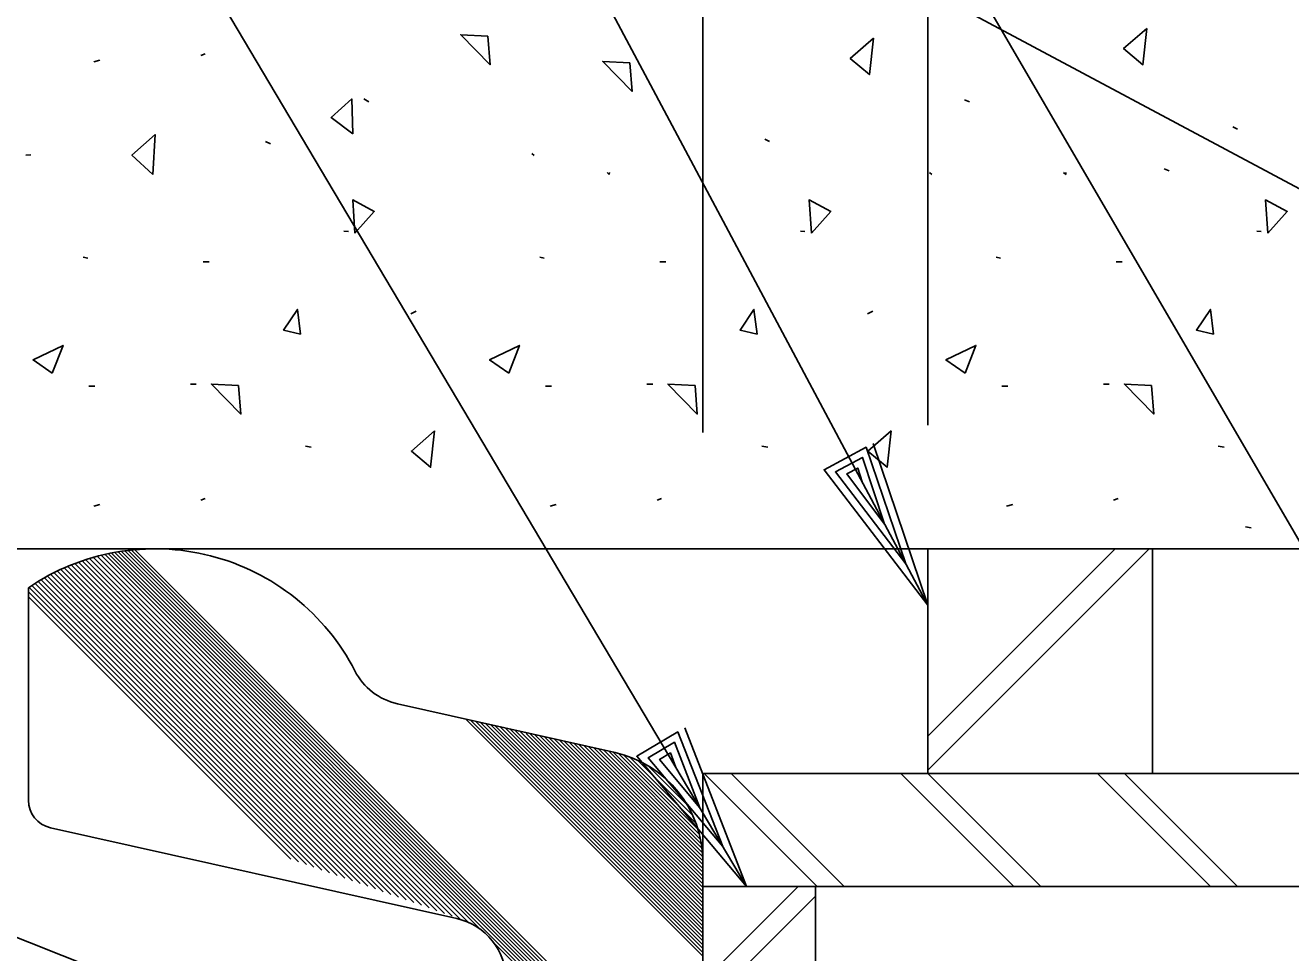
# Model space of a CAD drawing. Extents: x 22369.6 to 22389.4, y 22369.6 to 22386.
# Drawn here: x 22371.8859 to 22372.3549, y 22373.5863 to 22373.9301 of the extents above; entities that cross this region are included whole.
import ezdxf

# ---------------------------------------------------------------- set-up
doc = ezdxf.new("R2010")
doc.units = 0
for name, color, linetype in [('Level 1', 7, 'Continuous'), ('Level 10', 7, 'Continuous'), ('Level 2', 7, 'Continuous'), ('Level 44', 7, 'Continuous'), ('Level 50', 7, 'Continuous'), ('Level 7', 7, 'Continuous')]:
    doc.layers.add(name, color=color, linetype=linetype)

msp = doc.modelspace()

# ---------------------------------------------------------------- linework, layer by layer
at = {"layer": 'Level 1'}
for p, q in [((22372.137070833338, 22374.794956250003), (22372.137070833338, 22373.77918541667)), ((22372.22040416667, 22374.599529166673), (22372.22040416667, 22373.78185208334)), ((22371.917893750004, 22373.734487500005), (22372.137070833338, 22373.51531041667)), ((22371.919081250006, 22373.734716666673), (22372.137070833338, 22373.516727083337)), ((22371.920289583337, 22373.734925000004), (22372.137070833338, 22373.518143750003)), ((22371.921518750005, 22373.735112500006), (22372.137070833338, 22373.519560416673)), ((22371.922747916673, 22373.735300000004), (22372.137070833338, 22373.52097708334)), ((22371.923987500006, 22373.735456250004), (22372.137070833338, 22373.522372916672)), ((22371.925268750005, 22373.73559166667), (22372.137070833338, 22373.523789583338)), ((22371.926560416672, 22373.73571666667), (22372.137070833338, 22373.525206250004)), ((22372.289893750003, 22373.736050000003), (22372.22040416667, 22373.66656041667)), ((22372.302456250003, 22373.736050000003), (22372.22040416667, 22373.65399791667)), ((22371.902925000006, 22373.73006041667), (22372.027081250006, 22373.60590416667)), ((22371.904237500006, 22373.730581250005), (22372.029904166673, 22373.60491458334)), ((22371.905591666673, 22373.731081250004), (22372.03277916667, 22373.603893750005)), ((22371.90694583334, 22373.731560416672), (22372.035612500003, 22373.602893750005)), ((22371.90832083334, 22373.732018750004), (22372.03844583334, 22373.601893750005)), ((22371.909737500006, 22373.732456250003), (22372.041310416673, 22373.60088333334)), ((22371.91115416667, 22373.732872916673), (22372.044143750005, 22373.59988333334)), ((22371.912612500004, 22373.733268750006), (22372.04700833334, 22373.59887291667)), ((22371.91407083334, 22373.733643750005), (22372.04984166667, 22373.59787291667)), ((22371.915550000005, 22373.73399791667), (22372.05399791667, 22373.595550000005)), ((22371.91671666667, 22373.734247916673), (22372.137070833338, 22373.513893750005)), ((22371.89297708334, 22373.725279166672), (22372.004310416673, 22373.61394583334)), ((22371.89415416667, 22373.72593541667), (22372.007143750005, 22373.612945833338)), ((22371.89535208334, 22373.72657083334), (22372.009977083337, 22373.611945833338)), ((22371.896570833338, 22373.727206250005), (22372.01284166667, 22373.610935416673)), ((22371.897800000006, 22373.727810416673), (22372.015675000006, 22373.609935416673)), ((22371.899060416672, 22373.72840416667), (22372.01853958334, 22373.608925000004)), ((22371.900331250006, 22373.728966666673), (22372.02137291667, 22373.607925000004)), ((22371.90162291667, 22373.72952916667), (22372.02424791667, 22373.60690416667)), ((22371.887289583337, 22373.721758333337), (22371.990081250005, 22373.618966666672)), ((22371.88838333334, 22373.72249791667), (22371.992914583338, 22373.617966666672)), ((22371.889518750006, 22373.723216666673), (22371.99577916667, 22373.616956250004)), ((22371.890654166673, 22373.723914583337), (22371.998612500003, 22373.615956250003)), ((22371.891800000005, 22373.724602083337), (22372.00144583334, 22373.614956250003)), ((22371.887070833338, 22373.72012291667), (22371.987216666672, 22373.619977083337)), ((22371.887070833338, 22373.71828958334), (22371.98438333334, 22373.620977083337)), ((22372.137070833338, 22373.585039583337), (22372.049185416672, 22373.672925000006)), ((22372.137070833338, 22373.586435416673), (22372.050977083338, 22373.672518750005)), ((22372.137070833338, 22373.58785208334), (22372.052800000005, 22373.672112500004)), ((22372.137070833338, 22373.589268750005), (22372.054633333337, 22373.671706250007)), ((22372.137070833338, 22373.59068541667), (22372.056466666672, 22373.671289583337)), ((22372.137070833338, 22373.592102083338), (22372.05827916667, 22373.67088333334)), ((22372.137070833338, 22373.593518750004), (22372.06010208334, 22373.67047708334)), ((22372.137070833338, 22373.594914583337), (22372.061893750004, 22373.670081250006)), ((22372.137070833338, 22373.596331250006), (22372.063737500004, 22373.66966458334)), ((22372.137070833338, 22373.597747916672), (22372.06556041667, 22373.66925833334)), ((22372.137070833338, 22373.59916458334), (22372.06737291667, 22373.668852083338)), ((22372.137070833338, 22373.600581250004), (22372.06921666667, 22373.668435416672)), ((22372.137070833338, 22373.60199791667), (22372.071508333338, 22373.667550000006)), ((22372.137070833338, 22373.603414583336), (22372.07285208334, 22373.667622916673)), ((22372.137070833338, 22373.604831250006), (22372.074685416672, 22373.667216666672)), ((22372.137070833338, 22373.60622708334), (22372.076487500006, 22373.66681041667)), ((22372.137070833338, 22373.607643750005), (22372.078310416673, 22373.66640416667)), ((22372.137070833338, 22373.60906041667), (22372.080122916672, 22373.665997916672)), ((22372.137070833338, 22373.610477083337), (22372.08194583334, 22373.66559166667)), ((22372.08378958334, 22373.665175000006), (22372.137070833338, 22373.611893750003)), ((22372.085612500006, 22373.664768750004), (22372.137070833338, 22373.613310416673)), ((22372.08743541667, 22373.664362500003), (22372.137070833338, 22373.61472708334)), ((22372.089258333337, 22373.663956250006), (22372.137070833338, 22373.616143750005)), ((22372.091091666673, 22373.66353958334), (22372.137070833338, 22373.61756041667)), ((22372.09288333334, 22373.663143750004), (22372.13685208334, 22373.619175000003)), ((22372.094695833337, 22373.662737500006), (22372.137070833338, 22373.62037291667)), ((22372.096518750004, 22373.662331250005), (22372.13702916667, 22373.621831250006)), ((22372.09834166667, 22373.66191458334), (22372.136925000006, 22373.623352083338)), ((22372.10018541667, 22373.661508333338), (22372.136758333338, 22373.624935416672)), ((22372.10200833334, 22373.661102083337), (22372.13652916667, 22373.626581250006)), ((22372.10385208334, 22373.66068541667), (22372.136206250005, 22373.628320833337)), ((22372.10568541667, 22373.660258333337), (22372.13577916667, 22373.630164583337)), ((22372.107612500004, 22373.659716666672), (22372.135237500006, 22373.63209166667)), ((22372.10974791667, 22373.65899791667), (22372.134518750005, 22373.634227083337)), ((22372.11287291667, 22373.657706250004), (22372.133227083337, 22373.637352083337)), ((22372.11681041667, 22373.65562291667), (22372.131154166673, 22373.64127916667)), ((22372.179352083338, 22373.610841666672), (22372.13747708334, 22373.65271666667)), ((22372.18941458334, 22373.610841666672), (22372.147539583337, 22373.65271666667)), ((22372.252268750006, 22373.610841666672), (22372.210393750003, 22373.65271666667)), ((22372.26232083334, 22373.610841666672), (22372.22044583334, 22373.65271666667)), ((22372.33522708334, 22373.610841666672), (22372.29335208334, 22373.65271666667)), ((22372.136862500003, 22373.575393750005), (22372.17231041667, 22373.610841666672)), ((22372.136862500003, 22373.565341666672), (22372.178737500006, 22373.60721666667)), ((22372.06002916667, 22373.589518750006), (22372.137070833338, 22373.51247708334))]:
    msp.add_line(p, q, dxfattribs=at)
at = {"layer": 'Level 10'}
for p, q in [((22372.153268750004, 22373.610841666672), (22371.832862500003, 22374.150456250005)), ((22372.75741458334, 22373.655904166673), (22371.832862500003, 22374.150456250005)), ((22372.144414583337, 22373.62574791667), (22372.144414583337, 22373.62574791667)), ((22372.153268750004, 22373.610841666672), (22372.153268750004, 22373.610841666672))]:
    msp.add_line(p, q, dxfattribs=at)
msp.add_lwpolyline([(22372.130331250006, 22373.66971666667), (22372.153268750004, 22373.610841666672), (22372.11256041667, 22373.65916458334), (22372.12774791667, 22373.66818541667), (22372.144414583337, 22373.62574791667), (22372.11678958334, 22373.658570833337), (22372.12652916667, 22373.664362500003), (22372.135914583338, 22373.640081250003), (22372.121018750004, 22373.657977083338), (22372.125029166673, 22373.660362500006), (22372.12706041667, 22373.654977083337)], dxfattribs=at)
at = {"layer": 'Level 2'}
for p, q in [((22372.212247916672, 22373.730518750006), (22372.212247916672, 22373.730518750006)), ((22371.887070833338, 22373.721612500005), (22371.887070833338, 22373.642831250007)), ((22372.22040416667, 22373.71521666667), (22372.22040416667, 22373.71521666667)), ((22372.02381041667, 22373.67860208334), (22372.104508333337, 22373.66053958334)), ((22371.89521666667, 22373.63266458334), (22372.04584166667, 22373.59894583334)), ((22372.137070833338, 22373.361050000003), (22372.137070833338, 22373.61987291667)), ((22371.846143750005, 22373.606560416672), (22372.03875833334, 22373.53000833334))]:
    msp.add_line(p, q, dxfattribs=at)
for points in [[(22371.813966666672, 22374.53041458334), (22371.896945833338, 22374.53041458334), (22372.408352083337, 22373.65271666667)], [(22371.75235208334, 22374.340570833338), (22371.887175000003, 22374.340570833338), (22372.22040416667, 22373.71521666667)], [(22372.200206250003, 22373.77509166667), (22372.22040416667, 22373.71521666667), (22372.18196666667, 22373.76537291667), (22372.197560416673, 22373.773675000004), (22372.212247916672, 22373.730518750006), (22372.186164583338, 22373.764581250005), (22372.19616458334, 22373.76991458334), (22372.20441458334, 22373.74522708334), (22372.190362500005, 22373.763800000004), (22372.19447708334, 22373.765987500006), (22372.196268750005, 22373.760518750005)]]:
    msp.add_lwpolyline(points, dxfattribs=at)
for centre, radius, start, end in [((22371.933947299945, 22373.65271666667), 0.08333333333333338, 27.170527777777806, 124.2288666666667), ((22372.028936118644, 22373.701472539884), 0.023437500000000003, 207.17052777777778, 257.3835277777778), ((22372.095405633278, 22373.61987696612), 0.04166666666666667, 0, 77.38267222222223), ((22371.897488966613, 22373.642830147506), 0.01041666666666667, 180, 257.3820666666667), ((22372.040718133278, 22373.57607120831), 0.023437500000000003, 0, 77.38058055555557)]:
    msp.add_arc(centre, radius, start, end, dxfattribs=at)
at = {"layer": 'Level 44'}
msp.add_line((22372.325175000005, 22373.610841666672), (22372.283300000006, 22373.65271666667), dxfattribs=at)
at = {"layer": 'Level 50'}
for p, q in [((22371.913550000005, 22373.917268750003), (22371.91128958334, 22373.916643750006)), ((22371.913550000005, 22373.917268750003), (22371.91128958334, 22373.916643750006)), ((22371.913550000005, 22373.917268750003), (22371.91128958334, 22373.916643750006)), ((22371.95257083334, 22373.919529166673), (22371.950945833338, 22373.918904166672)), ((22371.95257083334, 22373.919529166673), (22371.950945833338, 22373.918904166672)), ((22371.95257083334, 22373.919529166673), (22371.950945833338, 22373.918904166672)), ((22372.013206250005, 22373.901768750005), (22372.011331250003, 22373.902904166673)), ((22372.013206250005, 22373.901768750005), (22372.011331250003, 22373.902904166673)), ((22372.013206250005, 22373.901768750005), (22372.011331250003, 22373.902904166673)), ((22372.23582083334, 22373.90172708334), (22372.234029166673, 22373.90256041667)), ((22372.335195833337, 22373.891675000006), (22372.33340416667, 22373.892508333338)), ((22371.976737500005, 22373.88619583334), (22371.97493541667, 22373.88702916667)), ((22371.976737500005, 22373.88619583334), (22371.97493541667, 22373.88702916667)), ((22371.976737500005, 22373.88619583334), (22371.97493541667, 22373.88702916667)), ((22372.161779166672, 22373.887112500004), (22372.159987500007, 22373.88794583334)), ((22371.887925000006, 22373.882175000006), (22371.886081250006, 22373.882008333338)), ((22371.887925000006, 22373.882175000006), (22371.886081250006, 22373.882008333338)), ((22371.887925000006, 22373.882175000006), (22371.886081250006, 22373.882008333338)), ((22372.309862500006, 22373.876143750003), (22372.30807083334, 22373.87697708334)), ((22372.005675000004, 22373.853664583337), (22372.003997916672, 22373.85378958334)), ((22372.005675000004, 22373.853664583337), (22372.003997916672, 22373.85378958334)), ((22372.005675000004, 22373.853664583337), (22372.003997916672, 22373.85378958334)), ((22372.17485208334, 22373.853664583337), (22372.173175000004, 22373.85378958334)), ((22372.17485208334, 22373.853664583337), (22372.173175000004, 22373.85378958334)), ((22372.17485208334, 22373.853664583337), (22372.173175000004, 22373.85378958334)), ((22372.344018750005, 22373.853664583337), (22372.34235208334, 22373.85378958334)), ((22372.344018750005, 22373.853664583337), (22372.34235208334, 22373.85378958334)), ((22372.344018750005, 22373.853664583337), (22372.34235208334, 22373.85378958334)), ((22371.90907083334, 22373.843862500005), (22371.907393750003, 22373.844154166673)), ((22371.90907083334, 22373.843862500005), (22371.907393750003, 22373.844154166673)), ((22371.90907083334, 22373.843862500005), (22371.907393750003, 22373.844154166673)), ((22371.95412291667, 22373.84243541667), (22371.951862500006, 22373.84243541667)), ((22371.95412291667, 22373.84243541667), (22371.951862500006, 22373.84243541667)), ((22371.95412291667, 22373.84243541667), (22371.951862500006, 22373.84243541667)), ((22372.078237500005, 22373.843862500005), (22372.07657083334, 22373.844154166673)), ((22372.078237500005, 22373.843862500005), (22372.07657083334, 22373.844154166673)), ((22372.123300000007, 22373.84243541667), (22372.121039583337, 22373.84243541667)), ((22372.123300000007, 22373.84243541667), (22372.121039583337, 22373.84243541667)), ((22372.123300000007, 22373.84243541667), (22372.121039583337, 22373.84243541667)), ((22372.247414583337, 22373.843862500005), (22372.245737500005, 22373.844154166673)), ((22372.247414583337, 22373.843862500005), (22372.245737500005, 22373.844154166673)), ((22372.247414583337, 22373.843862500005), (22372.245737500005, 22373.844154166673)), ((22372.292477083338, 22373.84243541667), (22372.29021666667, 22373.84243541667)), ((22372.292477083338, 22373.84243541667), (22372.29021666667, 22373.84243541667)), ((22372.292477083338, 22373.84243541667), (22372.29021666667, 22373.84243541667)), ((22372.03084166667, 22373.82413333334), (22372.028831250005, 22373.82313333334)), ((22372.03084166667, 22373.82413333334), (22372.028831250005, 22373.82313333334)), ((22372.03084166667, 22373.82413333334), (22372.028831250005, 22373.82313333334)), ((22372.200018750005, 22373.82413333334), (22372.198008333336, 22373.82313333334)), ((22372.200018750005, 22373.82413333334), (22372.198008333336, 22373.82313333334)), ((22372.200018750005, 22373.82413333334), (22372.198008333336, 22373.82313333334)), ((22371.91174791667, 22373.796331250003), (22371.909487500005, 22373.796331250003)), ((22371.91174791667, 22373.796331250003), (22371.909487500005, 22373.796331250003)), ((22371.91174791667, 22373.796331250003), (22371.909487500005, 22373.796331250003)), ((22371.949268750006, 22373.797133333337), (22371.94713333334, 22373.797133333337)), ((22371.949268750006, 22373.797133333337), (22371.94713333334, 22373.797133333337)), ((22371.949268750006, 22373.797133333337), (22371.94713333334, 22373.797133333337)), ((22372.080925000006, 22373.796331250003), (22372.07866458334, 22373.796331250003)), ((22372.080925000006, 22373.796331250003), (22372.07866458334, 22373.796331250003)), ((22372.080925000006, 22373.796331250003), (22372.07866458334, 22373.796331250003)), ((22372.118445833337, 22373.797133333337), (22372.11631041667, 22373.797133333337)), ((22372.118445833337, 22373.797133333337), (22372.11631041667, 22373.797133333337)), ((22372.118445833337, 22373.797133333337), (22372.11631041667, 22373.797133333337)), ((22372.250102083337, 22373.796331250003), (22372.247831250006, 22373.796331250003)), ((22372.250102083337, 22373.796331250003), (22372.247831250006, 22373.796331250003)), ((22372.250102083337, 22373.796331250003), (22372.247831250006, 22373.796331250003)), ((22372.287612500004, 22373.797133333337), (22372.285477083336, 22373.797133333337)), ((22372.287612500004, 22373.797133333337), (22372.285477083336, 22373.797133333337)), ((22372.287612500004, 22373.797133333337), (22372.285477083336, 22373.797133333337)), ((22371.991893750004, 22373.77371666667), (22371.98971666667, 22373.77410208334)), ((22371.991893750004, 22373.77371666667), (22371.98971666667, 22373.77410208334)), ((22371.991893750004, 22373.77371666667), (22371.98971666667, 22373.77410208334)), ((22372.16107083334, 22373.77371666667), (22372.158893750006, 22373.77410208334)), ((22372.16107083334, 22373.77371666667), (22372.158893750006, 22373.77410208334)), ((22372.16107083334, 22373.77371666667), (22372.158893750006, 22373.77410208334)), ((22372.33024791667, 22373.77371666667), (22372.328070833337, 22373.77410208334)), ((22372.33024791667, 22373.77371666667), (22372.328070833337, 22373.77410208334)), ((22372.33024791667, 22373.77371666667), (22372.328070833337, 22373.77410208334)), ((22371.95257083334, 22373.75474791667), (22371.950945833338, 22373.75412291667)), ((22371.95257083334, 22373.75474791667), (22371.950945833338, 22373.75412291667)), ((22371.95257083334, 22373.75474791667), (22371.950945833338, 22373.75412291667)), ((22372.12174791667, 22373.75474791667), (22372.120112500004, 22373.75412291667)), ((22372.12174791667, 22373.75474791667), (22372.120112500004, 22373.75412291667)), ((22372.12174791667, 22373.75474791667), (22372.120112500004, 22373.75412291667)), ((22372.290925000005, 22373.75474791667), (22372.28928958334, 22373.75412291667)), ((22372.290925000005, 22373.75474791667), (22372.28928958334, 22373.75412291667)), ((22372.290925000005, 22373.75474791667), (22372.28928958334, 22373.75412291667)), ((22371.913550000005, 22373.752487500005), (22371.91128958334, 22373.751862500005)), ((22371.913550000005, 22373.752487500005), (22371.91128958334, 22373.751862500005)), ((22371.913550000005, 22373.752487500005), (22371.91128958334, 22373.751862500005)), ((22372.08272708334, 22373.752487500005), (22372.08046666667, 22373.751862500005)), ((22372.08272708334, 22373.752487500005), (22372.08046666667, 22373.751862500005)), ((22372.08272708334, 22373.752487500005), (22372.08046666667, 22373.751862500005)), ((22372.251893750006, 22373.752487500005), (22372.249633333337, 22373.751862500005)), ((22372.251893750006, 22373.752487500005), (22372.249633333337, 22373.751862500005)), ((22372.251893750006, 22373.752487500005), (22372.249633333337, 22373.751862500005)), ((22372.340310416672, 22373.743831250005), (22372.33813333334, 22373.744216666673)), ((22372.22040416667, 22373.736050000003), (22372.303737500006, 22373.736050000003))]:
    msp.add_line(p, q, dxfattribs=at)
for points in [[(22372.057331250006, 22373.92609166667), (22372.047279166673, 22373.92663333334), (22372.058164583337, 22373.91549791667)], [(22372.301570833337, 22373.92899791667), (22372.292987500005, 22373.92149791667), (22372.300112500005, 22373.91550833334)], [(22372.200247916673, 22373.925341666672), (22372.191664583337, 22373.917841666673), (22372.198789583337, 22373.91185208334)], [(22372.10997708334, 22373.916216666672), (22372.099925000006, 22373.916758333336), (22372.11081041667, 22373.90562291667)], [(22372.007268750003, 22373.889925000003), (22371.99922708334, 22373.895997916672), (22372.006925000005, 22373.902820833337)], [(22372.007268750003, 22373.889925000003), (22371.99922708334, 22373.895997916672), (22372.006925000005, 22373.902820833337)], [(22372.007268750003, 22373.889925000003), (22371.99922708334, 22373.895997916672), (22372.006925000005, 22373.902820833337)], [(22371.93318541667, 22373.87481041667), (22371.925435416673, 22373.88196666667), (22371.93402916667, 22373.88963333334)], [(22371.93318541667, 22373.87481041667), (22371.925435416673, 22373.88196666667), (22371.93402916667, 22373.88963333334)], [(22371.93318541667, 22373.87481041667), (22371.925435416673, 22373.88196666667), (22371.93402916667, 22373.88963333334)], [(22372.00810208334, 22373.85307083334), (22372.015258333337, 22373.861112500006), (22372.007268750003, 22373.865383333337)], [(22372.00810208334, 22373.85307083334), (22372.015258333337, 22373.861112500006), (22372.007268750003, 22373.865383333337)], [(22372.00810208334, 22373.85307083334), (22372.015258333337, 22373.861112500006), (22372.007268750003, 22373.865383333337)], [(22372.17727916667, 22373.85307083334), (22372.18443541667, 22373.861112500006), (22372.17643541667, 22373.865383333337)], [(22372.17727916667, 22373.85307083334), (22372.18443541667, 22373.861112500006), (22372.17643541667, 22373.865383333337)], [(22372.17727916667, 22373.85307083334), (22372.18443541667, 22373.861112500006), (22372.17643541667, 22373.865383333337)], [(22372.346456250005, 22373.85307083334), (22372.353612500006, 22373.861112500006), (22372.345612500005, 22373.865383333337)], [(22372.346456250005, 22373.85307083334), (22372.353612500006, 22373.861112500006), (22372.345612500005, 22373.865383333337)], [(22372.346456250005, 22373.85307083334), (22372.353612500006, 22373.861112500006), (22372.345612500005, 22373.865383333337)], [(22371.987956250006, 22373.81563333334), (22371.986789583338, 22373.82481041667), (22371.981633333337, 22373.817143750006)], [(22371.987956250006, 22373.81563333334), (22371.986789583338, 22373.82481041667), (22371.981633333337, 22373.817143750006)], [(22371.987956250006, 22373.81563333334), (22371.986789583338, 22373.82481041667), (22371.981633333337, 22373.817143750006)], [(22372.157133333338, 22373.81563333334), (22372.155966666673, 22373.82481041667), (22372.15081041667, 22373.817143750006)], [(22372.157133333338, 22373.81563333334), (22372.155966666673, 22373.82481041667), (22372.15081041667, 22373.817143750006)], [(22372.326310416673, 22373.81563333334), (22372.32513333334, 22373.82481041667), (22372.319987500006, 22373.817143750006)], [(22372.326310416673, 22373.81563333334), (22372.32513333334, 22373.82481041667), (22372.319987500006, 22373.817143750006)], [(22372.326310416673, 22373.81563333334), (22372.32513333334, 22373.82481041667), (22372.319987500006, 22373.817143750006)], [(22371.89591458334, 22373.80122708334), (22371.899893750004, 22373.811487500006), (22371.888800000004, 22373.806091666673)], [(22371.89591458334, 22373.80122708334), (22371.899893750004, 22373.811487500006), (22371.888800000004, 22373.806091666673)], [(22371.89591458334, 22373.80122708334), (22371.899893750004, 22373.811487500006), (22371.888800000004, 22373.806091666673)], [(22372.06509166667, 22373.80122708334), (22372.06907083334, 22373.811487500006), (22372.05797708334, 22373.806091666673)], [(22372.06509166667, 22373.80122708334), (22372.06907083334, 22373.811487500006), (22372.05797708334, 22373.806091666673)], [(22372.06509166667, 22373.80122708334), (22372.06907083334, 22373.811487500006), (22372.05797708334, 22373.806091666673)], [(22372.234268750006, 22373.80122708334), (22372.23824791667, 22373.811487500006), (22372.22715416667, 22373.806091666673)], [(22372.234268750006, 22373.80122708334), (22372.23824791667, 22373.811487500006), (22372.22715416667, 22373.806091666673)], [(22372.234268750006, 22373.80122708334), (22372.23824791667, 22373.811487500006), (22372.22715416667, 22373.806091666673)], [(22371.96496666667, 22373.796581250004), (22371.954925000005, 22373.797133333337), (22371.96581041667, 22373.785987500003)], [(22371.96496666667, 22373.796581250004), (22371.954925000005, 22373.797133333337), (22371.96581041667, 22373.785987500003)], [(22371.96496666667, 22373.796581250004), (22371.954925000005, 22373.797133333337), (22371.96581041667, 22373.785987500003)], [(22372.134143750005, 22373.796581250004), (22372.124091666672, 22373.797133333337), (22372.134987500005, 22373.785987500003)], [(22372.134143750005, 22373.796581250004), (22372.124091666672, 22373.797133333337), (22372.134987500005, 22373.785987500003)], [(22372.30332083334, 22373.796581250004), (22372.293268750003, 22373.797133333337), (22372.30415416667, 22373.785987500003)], [(22372.30332083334, 22373.796581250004), (22372.293268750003, 22373.797133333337), (22372.30415416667, 22373.785987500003)], [(22372.30332083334, 22373.796581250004), (22372.293268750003, 22373.797133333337), (22372.30415416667, 22373.785987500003)], [(22372.037622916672, 22373.779747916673), (22372.02903958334, 22373.772258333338), (22372.03615416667, 22373.766268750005)], [(22372.037622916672, 22373.779747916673), (22372.02903958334, 22373.772258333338), (22372.03615416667, 22373.766268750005)], [(22372.037622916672, 22373.779747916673), (22372.02903958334, 22373.772258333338), (22372.03615416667, 22373.766268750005)], [(22372.206800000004, 22373.779747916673), (22372.19821666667, 22373.772258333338), (22372.205331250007, 22373.766268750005)]]:
    msp.add_lwpolyline(points, close=True, dxfattribs=at)
for points in [[(22372.074487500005, 22373.881862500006), (22372.07368541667, 22373.882612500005)], [(22372.102362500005, 22373.87481041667), (22372.10156041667, 22373.875560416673)], [(22372.102362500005, 22373.87481041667), (22372.10156041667, 22373.875560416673)], [(22372.102362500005, 22373.87481041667), (22372.10156041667, 22373.875560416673)], [(22372.10240416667, 22373.875560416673), (22372.102362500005, 22373.87481041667)], [(22372.10240416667, 22373.875560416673), (22372.102362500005, 22373.87481041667)], [(22372.10240416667, 22373.875560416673), (22372.102362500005, 22373.87481041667)], [(22372.221904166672, 22373.87481041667), (22372.22110208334, 22373.875560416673)], [(22372.271539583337, 22373.87481041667), (22372.270737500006, 22373.875560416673)], [(22372.271539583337, 22373.87481041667), (22372.270737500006, 22373.875560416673)], [(22372.271539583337, 22373.87481041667), (22372.270737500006, 22373.875560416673)], [(22372.271581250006, 22373.875560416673), (22372.271539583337, 22373.87481041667)], [(22372.271581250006, 22373.875560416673), (22372.271539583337, 22373.87481041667)], [(22372.271581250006, 22373.875560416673), (22372.271539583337, 22373.87481041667)]]:
    msp.add_lwpolyline(points, dxfattribs=at)
at = {"layer": 'Level 7'}
for p, q in [((22371.246987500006, 22373.736050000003), (22372.59435208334, 22373.736050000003)), ((22372.22040416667, 22373.65271666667), (22372.22040416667, 22373.736050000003)), ((22372.303737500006, 22373.65271666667), (22372.303737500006, 22373.736050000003)), ((22372.137070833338, 22373.65271666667), (22372.803737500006, 22373.65271666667)), ((22372.137070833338, 22373.31938333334), (22372.137070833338, 22373.65271666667)), ((22372.137070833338, 22373.610841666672), (22372.762070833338, 22373.610841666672)), ((22372.178737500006, 22373.31938333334), (22372.178737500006, 22373.610841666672))]:
    msp.add_line(p, q, dxfattribs=at)

doc.saveas('drawing.dxf')
